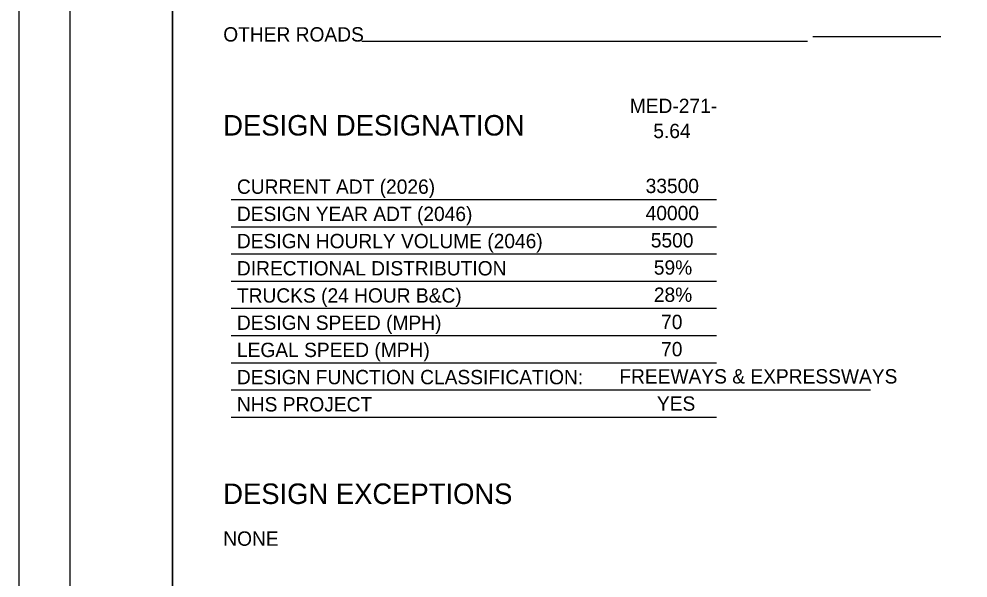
# Model space of a CAD drawing. Extents: x -21.1 to 50.3, y 0 to 22.1.
# Drawn here: x 0 to 9.27, y 5.64 to 11.1 of the extents above; entities that cross this region are included whole.
import ezdxf

# ---------------------------------------------------------------- set-up
doc = ezdxf.new("R2010")
doc.units = 0
for name, color, linetype in [('Default', 7, 'Continuous'), ('SH_Border', 7, 'Continuous'), ('SH_Cut_Line', 7, 'Continuous'), ('SH_Data', 7, 'Continuous'), ('SH_Text', 7, 'Continuous')]:
    doc.layers.add(name, color=color, linetype=linetype)

msp = doc.modelspace()

# ---------------------------------------------------------------- linework, layer by layer
at = {"layer": 'Default'}
for p, q in [((2.0726, 9.3348), (6.8094, 9.3348)), ((2.0726, 9.0692), (6.8094, 9.0692)), ((2.0726, 8.8036), (6.8094, 8.8036)), ((2.0726, 8.538), (6.8094, 8.538)), ((2.0726, 8.2724), (6.8094, 8.2724)), ((2.0726, 8.0067), (6.8094, 8.0067)), ((2.0726, 7.7411), (6.8094, 7.7411)), ((2.0726, 7.4755), (7.1193, 7.4755)), ((7.1193, 7.4755), (8.3145, 7.4755)), ((2.0726, 7.2099), (6.8094, 7.2099))]:
    msp.add_line(p, q, dxfattribs=at)
at = {"layer": 'SH_Border'}
for points in [[(0.5, 21.5), (1.5, 21.5), (1.5, 0.5), (0.5, 0.5)], [(1.5, 21.5), (33.5, 21.5), (33.5, 0.5), (1.5, 0.5)]]:
    msp.add_lwpolyline(points, close=True, dxfattribs=at)
at = {"layer": 'SH_Cut_Line'}
msp.add_lwpolyline([(0, 0), (34, 0), (34, 22), (0, 22)], close=True, dxfattribs=at)
at = {"layer": 'SH_Data'}
for p, q in [((7.7, 10.8767), (3.3471, 10.8767)), ((9, 10.9223), (7.75, 10.9223))]:
    msp.add_line(p, q, dxfattribs=at)

# ---------------------------------------------------------------- texts
at = {"layer": 'Default'}
for s, p in [('MED-271-', (5.964, 10.1786)), ('5.64', (6.1936, 9.9336)), ('CURRENT ADT (2026)', (2.128, 9.3901)), ('33500', (6.1187, 9.3976)), ('DESIGN YEAR ADT (2046)', (2.128, 9.1245)), ('40000', (6.1187, 9.132)), ('DESIGN HOURLY VOLUME (2046)', (2.128, 8.8589)), ('5500', (6.169, 8.8664)), ('DIRECTIONAL DISTRIBUTION', (2.128, 8.5933)), ('59%', (6.1987, 8.6008)), ('TRUCKS (24 HOUR B&C)', (2.128, 8.3277)), ('28%', (6.1987, 8.3352)), ('DESIGN SPEED (MPH)', (2.128, 8.0621)), ('70', (6.2696, 8.0696)), ('LEGAL SPEED (MPH)', (2.128, 7.7965)), ('70', (6.2696, 7.8039)), ('DESIGN FUNCTION CLASSIFICATION:', (2.128, 7.5309)), ('FREEWAYS & EXPRESSWAYS', (5.8615, 7.5383)), ('YES', (6.2288, 7.2727)), ('NHS PROJECT', (2.128, 7.2652))]:
    msp.add_text(s, height=0.14, dxfattribs=at).set_placement(p)
at = {"layer": 'SH_Data'}
msp.add_text('DESIGN DESIGNATION', height=0.2, dxfattribs=at).set_placement((1.9944, 9.9589))
at = {"layer": 'SH_Text'}
for s, height, p in [('OTHER ROADS', 0.14, (1.9944, 10.8767)), ('DESIGN EXCEPTIONS', 0.2, (1.9944, 6.3622)), ('NONE', 0.14, (1.9944, 5.9544))]:
    msp.add_text(s, height=height, dxfattribs=at).set_placement(p)

doc.saveas('drawing.dxf')
